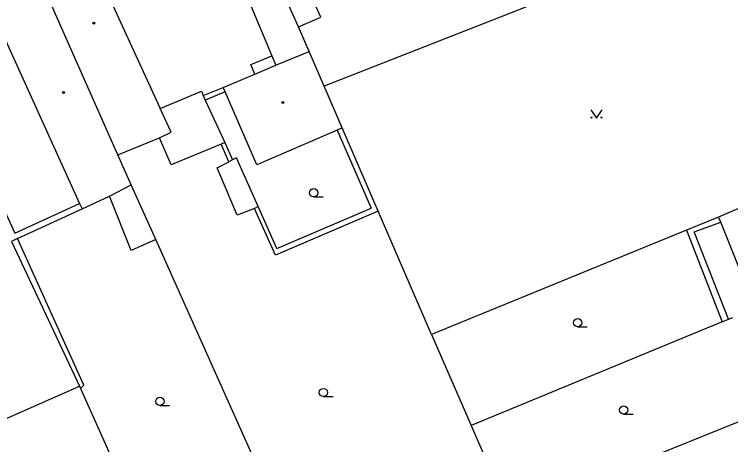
# Model space of a CAD drawing. Extents: x -596229 to -595156, y -1161237 to -1159376.
# Drawn here: x -595820.2 to -595755.3, y -1160506.5 to -1160467.5 of the extents above; entities that cross this region are included whole.
import ezdxf

# ---------------------------------------------------------------- set-up
doc = ezdxf.new("R2010")
doc.units = 0
for name, color, linetype in [('DOP - kresba z DSPS bez souradnic', 7, 'Continuous'), ('DOP - rozhrani ploch obecne', 7, 'Continuous'), ('Level 36', 7, 'Continuous'), ('Level 39', 7, 'Continuous'), ('TM - budovy zdene_ betonove - VP', 7, 'Continuous'), ('TM - letecke snimky - pomocna linie', 7, 'Continuous'), ('TM - rozhrani ploch obecne - VP', 7, 'Continuous')]:
    doc.layers.add(name, color=color, linetype=linetype)

msp = doc.modelspace()

# ---------------------------------------------------------------- linework, layer by layer
at = {"layer": 'DOP - kresba z DSPS bez souradnic'}
for points in [[(-595792.45, -1160467.75), (-595793.6, -1160465.18)], [(-595794.48, -1160468.64), (-595792.45, -1160467.75)], [(-595828.69, -1160468.75), (-595820.18, -1160487.36)], [(-595801.13, -1160474.54), (-595802.92, -1160475.28)], [(-595803.11, -1160474.87), (-595802.92, -1160475.28)], [(-595802.92, -1160475.28), (-595801.16, -1160479.14)], [(-595790.98, -1160478.01), (-595787.89, -1160485.1)], [(-595801.16, -1160479.14), (-595801.49, -1160479.28)], [(-595801.16, -1160479.14), (-595800.45, -1160480.71)], [(-595800.08, -1160480.52), (-595800.45, -1160480.71)], [(-595798.14, -1160484.94), (-595800.08, -1160480.52)], [(-595800.45, -1160480.71), (-595800.8, -1160480.89)], [(-595820.18, -1160487.36), (-595814.32, -1160484.67)], [(-595819.96, -1160487.84), (-595814.1, -1160485.15)], [(-595798.14, -1160484.94), (-595798.46, -1160485.12)], [(-595796.43, -1160488.76), (-595798.14, -1160484.94)], [(-595796.43, -1160488.76), (-595787.89, -1160485.1)], [(-595758.59, -1160487.24), (-595756.19, -1160486.36)], [(-595813.93, -1160501.15), (-595819.96, -1160487.84)], [(-595755.47, -1160495.17), (-595758.59, -1160487.24)], [(-595814.24, -1160501.46), (-595813.93, -1160501.15)]]:
    msp.add_lwpolyline(points, dxfattribs=at)
at = {"layer": 'DOP - rozhrani ploch obecne'}
for points in [[(-595752.53, -1160458.44), (-595792.15, -1160474.01)], [(-595794.48, -1160468.64), (-595795.61, -1160466.06)], [(-595793.51, -1160470.86), (-595794.48, -1160468.64)], [(-595803.11, -1160474.87), (-595801.31, -1160474.13)], [(-595807.01, -1160476.05), (-595803.28, -1160474.47)], [(-595803.28, -1160474.47), (-595803.11, -1160474.87)], [(-595787.24, -1160485.36), (-595790.5, -1160477.8)], [(-595806.01, -1160481.16), (-595807.07, -1160478.7)], [(-595801.49, -1160479.28), (-595803.9, -1160480.28), (-595806.01, -1160481.16)], [(-595800.8, -1160480.89), (-595801.49, -1160479.28)], [(-595801.86, -1160481.43), (-595800.8, -1160480.89)], [(-595800.03, -1160485.72), (-595801.86, -1160481.43)], [(-595807.4, -1160487.94), (-595809.63, -1160482.97)], [(-595809.65, -1160488.94), (-595811.62, -1160484)], [(-595798.46, -1160485.12), (-595800.03, -1160485.72)], [(-595796.57, -1160489.36), (-595798.46, -1160485.12)], [(-595787.24, -1160485.36), (-595796.57, -1160489.36)], [(-595782.4, -1160496.55), (-595787.24, -1160485.36)], [(-595756.38, -1160485.9), (-595759.29, -1160487.09)], [(-595759.29, -1160487.09), (-595782.4, -1160496.55)], [(-595759.29, -1160487.09), (-595756.05, -1160495.41)], [(-595819.96, -1160487.84), (-595820.5, -1160488.1)], [(-595820.5, -1160488.1), (-595814.33, -1160501.24)], [(-595807.4, -1160487.94), (-595809.65, -1160488.94)], [(-595794.02, -1160517.87), (-595807.4, -1160487.94)], [(-595756.05, -1160495.41), (-595778.82, -1160504.82)], [(-595756.05, -1160495.41), (-595755.47, -1160495.17)], [(-595755.47, -1160495.17), (-595755.1, -1160495.01)], [(-595782.4, -1160496.55), (-595778.82, -1160504.82)], [(-595751.64, -1160503.29), (-595763.62, -1160508.14)], [(-595778.82, -1160504.82), (-595776.32, -1160510.6)]]:
    msp.add_lwpolyline(points, dxfattribs=at)
at = {"layer": 'Level 36'}
for p, q in [((-595793.1, -1160484.065), (-595792.225, -1160484.065)), ((-595769.16, -1160495.855), (-595768.285, -1160495.855)), ((-595792.21, -1160502.185), (-595791.335, -1160502.185)), ((-595807.04, -1160502.995), (-595806.165, -1160502.995)), ((-595764.99, -1160503.775), (-595764.115, -1160503.775))]:
    msp.add_line(p, q, dxfattribs=at)
msp.add_lwpolyline([(-595767.95, -1160476.17), (-595767.45, -1160476.92), (-595766.95, -1160476.17)], dxfattribs=at)
for centre, radius in [((-595767.9, -1160476.87), 0.05), ((-595767.001, -1160476.87), 0.05), ((-595793.1, -1160483.69), 0.375), ((-595769.16, -1160495.48), 0.375), ((-595792.21, -1160501.81), 0.375), ((-595807.04, -1160502.62), 0.375), ((-595764.99, -1160503.4), 0.375)]:
    msp.add_circle(centre, radius, dxfattribs=at)
at = {"layer": 'Level 39'}
for centre, radius in [((-595813.03, -1160468.3), 0.09), ((-595813.03, -1160468.3), 0.0398), ((-595815.78, -1160474.6), 0.09), ((-595815.78, -1160474.6), 0.0398), ((-595795.88, -1160475.49), 0.09), ((-595795.88, -1160475.49), 0.0398)]:
    msp.add_circle(centre, radius, dxfattribs=at)
at = {"layer": 'TM - budovy zdene_ betonove - VP'}
for points in [[(-595811.81, -1160478.08), (-595818.95, -1160461.93)], [(-595811.28, -1160466.75), (-595807.01, -1160476.05)], [(-595821.78, -1160468.23), (-595814.32, -1160484.67)], [(-595796.31, -1160472.03), (-595793.51, -1160470.86)], [(-595792.15, -1160474.01), (-595793.51, -1160470.86)], [(-595798.44, -1160472.93), (-595796.52, -1160472.12)], [(-595796.52, -1160472.12), (-595796.31, -1160472.03)], [(-595801.31, -1160474.13), (-595798.44, -1160472.93)], [(-595801.13, -1160474.54), (-595801.31, -1160474.13)], [(-595790.5, -1160477.8), (-595792.15, -1160474.01)], [(-595798.25, -1160481.16), (-595801.13, -1160474.54)], [(-595806.02, -1160478.2), (-595807.01, -1160476.05)], [(-595810.84, -1160480.24), (-595811.81, -1160478.08)], [(-595790.98, -1160478.01), (-595798.25, -1160481.16)], [(-595790.5, -1160477.8), (-595790.98, -1160478.01)], [(-595810.84, -1160480.24), (-595807.07, -1160478.7)], [(-595807.07, -1160478.7), (-595806.02, -1160478.2)], [(-595809.63, -1160482.97), (-595810.84, -1160480.24)], [(-595748.66, -1160482.54), (-595756.38, -1160485.9)], [(-595811.62, -1160484), (-595809.63, -1160482.97)], [(-595814.1, -1160485.15), (-595811.62, -1160484)], [(-595814.32, -1160484.67), (-595814.1, -1160485.15)], [(-595756.19, -1160486.36), (-595756.38, -1160485.9)], [(-595753.06, -1160494.17), (-595756.19, -1160486.36)], [(-595821.1, -1160504.23), (-595814.33, -1160501.24)], [(-595814.33, -1160501.24), (-595814.24, -1160501.46)], [(-595814.24, -1160501.46), (-595811.53, -1160507.53)]]:
    msp.add_lwpolyline(points, dxfattribs=at)
at = {"layer": 'TM - letecke snimky - pomocna linie'}
for points in [[(-595799.31, -1160465.45), (-595796.88, -1160471.26)], [(-595796.88, -1160471.26), (-595796.52, -1160472.12)]]:
    msp.add_lwpolyline(points, dxfattribs=at)
at = {"layer": 'TM - rozhrani ploch obecne - VP'}
for points in [[(-595798.34, -1160471.87), (-595796.88, -1160471.26)], [(-595798.8, -1160472.06), (-595798.34, -1160471.87)], [(-595798.44, -1160472.93), (-595798.8, -1160472.06)]]:
    msp.add_lwpolyline(points, dxfattribs=at)

doc.saveas('drawing.dxf')
